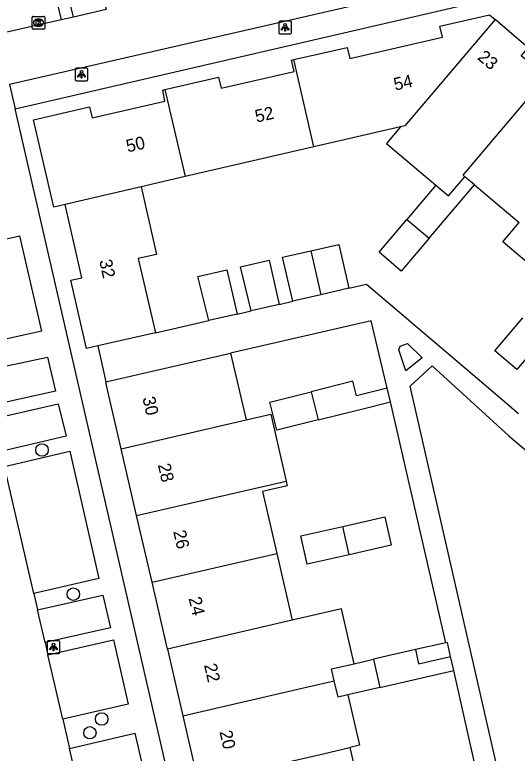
# Model space of a CAD drawing. Extents: x 156414 to 157775, y 382335 to 383765.
# Drawn here: x 156945.6 to 156985.2, y 382800.7 to 382858.9 of the extents above; entities that cross this region are included whole.
import ezdxf

# ---------------------------------------------------------------- set-up
doc = ezdxf.new("R2010")
doc.units = 0
for name, color, linetype in [('IMGEO_Boom', 7, 'Continuous'), ('IMGEO_Kolk', 7, 'Continuous'), ('IMGEO_Lichtpunt', 7, 'Continuous'), ('IMGEO_Pand', 7, 'Continuous'), ('IMGEO_Pand_nummerreeks', 7, 'Continuous'), ('IMGEO_Rijbaan_lokaal_gesloten', 7, 'Continuous'), ('IMGEO_Voetpad_open', 7, 'Continuous')]:
    doc.layers.add(name, color=color, linetype=linetype)

msp = doc.modelspace()

# ---------------------------------------------------------------- linework, layer by layer
at = {"layer": 'IMGEO_Boom'}
for centre in [(156947.786, 382824.562), (156950.25, 382813.2), (156952.488, 382803.354), (156951.559, 382802.272)]:
    msp.add_circle(centre, 0.489, dxfattribs=at)
at = {"layer": 'IMGEO_Kolk'}
for p, q in [((156947.08, 382858.755), (156947.932, 382858.755)), ((156947.005, 382857.829), (156947.005, 382858.681)), ((156947.493, 382858.535), (156947.518, 382858.535)), ((156948.006, 382858.681), (156948.006, 382857.829)), ((156947.932, 382857.755), (156947.08, 382857.755)), ((156947.516, 382857.975), (156947.491, 382857.975))]:
    msp.add_line(p, q, dxfattribs=at)
for points in [[(156947.08, 382858.755), (156947.932, 382858.755)], [(156947.005, 382857.829), (156947.005, 382858.681)], [(156947.326, 382858.455), (156947.449, 382858.455), (156947.449, 382858.304), (156947.579, 382858.455), (156947.743, 382858.455), (156947.597, 382858.304), (156947.75, 382858.055), (156947.598, 382858.055), (156947.513, 382858.219), (156947.449, 382858.152), (156947.449, 382858.055), (156947.326, 382858.055), (156947.326, 382858.455)], [(156948.006, 382858.681), (156948.006, 382857.829)], [(156947.932, 382857.755), (156947.08, 382857.755)]]:
    msp.add_lwpolyline(points, dxfattribs=at)
for centre, start, end in [((156947.082, 382858.679), 91.55205, 178.44795), ((156947.082, 382858.679), 91.55205, 178.44795), ((156947.93, 382858.679), 1.55205, 88.44795), ((156947.93, 382858.679), 1.55205, 88.44795), ((156947.082, 382857.831), 181.55205, 268.44795), ((156947.082, 382857.831), 181.55205, 268.44795), ((156947.93, 382857.831), 271.55205, 358.44795), ((156947.93, 382857.831), 271.55205, 358.44795)]:
    msp.add_arc(centre, 0.0765, start, end, dxfattribs=at)
for centre, major_axis, ratio, start_param, end_param in [((156947.492, 382858.255), (-0.387, 0.002), 0.722429, 4.712389, 7.853982), ((156947.517, 382858.255), (-0.39, 0.002), 0.717154, 1.570796, 4.712389)]:
    msp.add_ellipse(centre, major_axis=major_axis, ratio=ratio, start_param=start_param, end_param=end_param, dxfattribs=at)
at = {"layer": 'IMGEO_Lichtpunt'}
for p, q in [((156966.442, 382858.288), (156966.442, 382857.481)), ((156966.442, 382858.288), (156966.442, 382857.481)), ((156967.344, 382858.383), (156966.536, 382858.383)), ((156967.344, 382858.383), (156966.536, 382858.383)), ((156967.438, 382857.481), (156967.438, 382858.288)), ((156967.438, 382857.481), (156967.438, 382858.288)), ((156966.536, 382857.387), (156967.344, 382857.387)), ((156966.536, 382857.387), (156967.344, 382857.387)), ((156951.306, 382854.677), (156950.498, 382854.677)), ((156951.306, 382854.677), (156950.498, 382854.677)), ((156950.404, 382854.582), (156950.404, 382853.775)), ((156950.404, 382854.582), (156950.404, 382853.775)), ((156951.4, 382853.775), (156951.4, 382854.582)), ((156951.4, 382853.775), (156951.4, 382854.582)), ((156950.498, 382853.681), (156951.306, 382853.681)), ((156950.498, 382853.681), (156951.306, 382853.681)), ((156948.187, 382809.43), (156948.187, 382808.623)), ((156948.187, 382809.43), (156948.187, 382808.623)), ((156949.089, 382809.525), (156948.281, 382809.525)), ((156949.089, 382809.525), (156948.281, 382809.525)), ((156949.183, 382808.623), (156949.183, 382809.43)), ((156949.183, 382808.623), (156949.183, 382809.43)), ((156948.281, 382808.529), (156949.089, 382808.529)), ((156948.281, 382808.529), (156949.089, 382808.529))]:
    msp.add_line(p, q, dxfattribs=at)
for points in [[(156966.816, 382857.952), (156966.855, 382857.924), (156966.667, 382857.662), (156966.629, 382857.689), (156966.816, 382857.952)], [(156966.918, 382857.904), (156966.965, 382857.904), (156966.965, 382857.582), (156966.918, 382857.582), (156966.918, 382857.904)], [(156967.028, 382857.924), (156967.066, 382857.951), (156967.253, 382857.689), (156967.214, 382857.661), (156967.028, 382857.924)], [(156950.778, 382854.246), (156950.817, 382854.218), (156950.629, 382853.956), (156950.591, 382853.983), (156950.778, 382854.246)], [(156950.88, 382854.198), (156950.927, 382854.198), (156950.927, 382853.876), (156950.88, 382853.876), (156950.88, 382854.198)], [(156950.99, 382854.218), (156951.028, 382854.245), (156951.215, 382853.983), (156951.176, 382853.955), (156950.99, 382854.218)], [(156948.561, 382809.094), (156948.6, 382809.066), (156948.412, 382808.804), (156948.374, 382808.831), (156948.561, 382809.094)], [(156948.663, 382809.046), (156948.71, 382809.046), (156948.71, 382808.724), (156948.663, 382808.724), (156948.663, 382809.046)], [(156948.773, 382809.066), (156948.811, 382809.093), (156948.998, 382808.831), (156948.959, 382808.803), (156948.773, 382809.066)]]:
    msp.add_lwpolyline(points, dxfattribs=at)
for centre in [(156966.941, 382858.086), (156950.903, 382854.38), (156948.686, 382809.228)]:
    msp.add_circle(centre, 0.0994, dxfattribs=at)
for centre, start, end in [((156966.536, 382858.288), 90, 180), ((156966.536, 382858.288), 90, 180), ((156967.344, 382858.288), 0, 90), ((156967.344, 382858.288), 0, 90), ((156966.536, 382857.481), 180, 270), ((156966.536, 382857.481), 180, 270), ((156967.344, 382857.481), 270, 0), ((156967.344, 382857.481), 270, 360), ((156950.498, 382854.582), 90, 180), ((156950.498, 382854.582), 90, 180), ((156951.306, 382854.582), 0, 90), ((156951.306, 382854.582), 0, 90), ((156950.498, 382853.775), 180, 270), ((156950.498, 382853.775), 180, 270), ((156951.306, 382853.775), 270, 0), ((156951.306, 382853.775), 270, 360), ((156948.281, 382809.43), 90, 180), ((156948.281, 382809.43), 90, 180), ((156949.089, 382809.43), 0, 90), ((156949.089, 382809.43), 0, 90), ((156948.281, 382808.623), 180, 270), ((156948.281, 382808.623), 180, 270), ((156949.089, 382808.623), 270, 0), ((156949.089, 382808.623), 270, 360)]:
    msp.add_arc(centre, 0.0946, start, end, dxfattribs=at)
at = {"layer": 'IMGEO_Pand'}
for points in [[(156967.628, 382855.34), (156971.842, 382856.31), (156972.044, 382855.433), (156979.341, 382857.111), (156979.127, 382857.99), (156983.045, 382858.875), (156983.491, 382858.497)], [(156983.491, 382858.497), (156976.388, 382850.12), (156976.048, 382850.048)], [(156988.066, 382854.616), (156987.898, 382854.759), (156987.348, 382854.11), (156985.553, 382855.631), (156986.104, 382856.279), (156983.491, 382858.497)], [(156957.472, 382852.987), (156961.687, 382853.969), (156961.891, 382853.092), (156967.647, 382854.413), (156967.439, 382855.296), (156967.628, 382855.34)], [(156969.215, 382848.468), (156967.628, 382855.34)], [(156981.115, 382846.115), (156980.965, 382846.24), (156988.066, 382854.616)], [(156949.599, 382843.912), (156948.719, 382843.711), (156947.125, 382850.592), (156949.713, 382851.207), (156951.532, 382851.619), (156951.731, 382850.742), (156957.476, 382852.062), (156957.307, 382852.948), (156957.472, 382852.987)], [(156957.472, 382852.987), (156959.057, 382846.12)], [(156976.048, 382850.048), (156969.215, 382848.468)], [(156976.048, 382850.048), (156974.937, 382848.74), (156978.826, 382845.436)], [(156969.215, 382848.468), (156959.057, 382846.12)], [(156959.057, 382846.12), (156955.586, 382845.317)], [(156978.826, 382845.436), (156979.82, 382844.591), (156981.115, 382846.115)], [(156981.86, 382845.483), (156981.115, 382846.115)], [(156978.826, 382845.436), (156976.547, 382842.745)], [(156978.289, 382841.269), (156981.86, 382845.483)], [(156981.86, 382845.483), (156985.39, 382842.489)], [(156955.586, 382845.317), (156949.599, 382843.912)], [(156955.586, 382845.317), (156956.804, 382839.989), (156955.371, 382839.661), (156956.739, 382833.806)], [(156952.194, 382832.773), (156951.293, 382832.568), (156950.045, 382837.948), (156950.922, 382838.152), (156949.599, 382843.912)], [(156978.289, 382841.269), (156976.092, 382838.674), (156974.35, 382840.15), (156976.547, 382842.745)], [(156976.547, 382842.745), (156978.289, 382841.269)], [(156990.265, 382838.372), (156988.973, 382836.846), (156984.103, 382840.969), (156985.39, 382842.489)], [(156968.959, 382840.26), (156971.169, 382840.761), (156971.976, 382837.32)], [(156967.556, 382836.301), (156966.745, 382839.759), (156968.959, 382840.26)], [(156968.959, 382840.26), (156969.764, 382836.81)], [(156964.258, 382835.537), (156963.437, 382839.017), (156965.691, 382839.529), (156966.483, 382836.045)], [(156960.931, 382834.78), (156960.078, 382838.238), (156962.344, 382838.763), (156963.156, 382835.286)], [(156971.976, 382837.32), (156969.764, 382836.81)], [(156969.764, 382836.81), (156967.556, 382836.301)], [(156966.483, 382836.045), (156964.258, 382835.537)], [(156963.156, 382835.286), (156960.931, 382834.78)], [(156987.413, 382833.513), (156985.213, 382830.92), (156983.478, 382832.393), (156985.678, 382834.986)], [(156956.739, 382833.806), (156952.194, 382832.773)], [(156952.817, 382829.942), (156962.651, 382832.195)], [(156962.651, 382832.195), (156963.867, 382826.94)], [(156954.027, 382824.657), (156952.901, 382829.535), (156952.817, 382829.942)], [(156974.986, 382829.441), (156972.58, 382828.838), (156972.293, 382829.985), (156968.995, 382829.159)], [(156969.55, 382826.943), (156966.282, 382826.125), (156965.728, 382828.341), (156968.995, 382829.159)], [(156968.995, 382829.159), (156969.55, 382826.943)], [(156975.253, 382828.372), (156974.986, 382829.441)], [(156969.55, 382826.943), (156972.848, 382827.769), (156975.253, 382828.372)], [(156963.867, 382826.94), (156965.816, 382827.389), (156967.03, 382822.118)], [(156954.027, 382824.657), (156963.867, 382826.94)], [(156955.241, 382819.394), (156954.027, 382824.657)], [(156955.241, 382819.394), (156967.03, 382822.118)], [(156967.03, 382822.118), (156967.118, 382821.736), (156965.169, 382821.287), (156966.297, 382816.406)], [(156956.455, 382814.134), (156955.241, 382819.394)], [(156971.486, 382818.545), (156974.803, 382819.29), (156975.304, 382817.056), (156971.987, 382816.311)], [(156971.987, 382816.311), (156968.688, 382815.571), (156968.186, 382817.804), (156971.486, 382818.545)], [(156971.987, 382816.311), (156971.486, 382818.545)], [(156956.455, 382814.134), (156966.297, 382816.406)], [(156966.297, 382816.406), (156967.512, 382811.145)], [(156957.67, 382808.872), (156956.455, 382814.134)], [(156972.382, 382807.717), (156971.383, 382812.039), (156967.512, 382811.145)], [(156967.512, 382811.145), (156957.67, 382808.872)], [(156979.606, 382809.361), (156977.212, 382808.826)], [(156979.99, 382808.294), (156979.738, 382809.391), (156979.606, 382809.361)], [(156957.67, 382808.872), (156958.884, 382803.61)], [(156977.212, 382808.826), (156973.898, 382808.065)], [(156977.212, 382808.826), (156977.467, 382807.715), (156979.866, 382808.265), (156979.99, 382808.294)], [(156980.247, 382807.178), (156979.99, 382808.294)], [(156970.819, 382806.367), (156970.603, 382807.308), (156972.382, 382807.717)], [(156972.382, 382807.717), (156973.898, 382808.065)], [(156973.898, 382808.065), (156974.41, 382805.838)], [(156974.41, 382805.838), (156977.724, 382806.599), (156980.247, 382807.178)], [(156958.884, 382803.61), (156968.727, 382805.884), (156970.819, 382806.367)], [(156971.893, 382805.26), (156971.114, 382805.081), (156970.819, 382806.367)], [(156974.41, 382805.838), (156971.893, 382805.26)], [(156971.893, 382805.26), (156972.812, 382801.286), (156972.048, 382801.109)], [(156958.884, 382803.61), (156960.099, 382798.347)], [(156960.099, 382798.347), (156969.943, 382800.622), (156972.048, 382801.109)], [(156972.048, 382801.109), (156973.04, 382796.781)]]:
    msp.add_lwpolyline(points, dxfattribs=at)
at = {"layer": 'IMGEO_Rijbaan_lokaal_gesloten'}
for points in [[(156981.73, 382861.789), (156980.19, 382861.433), (156978.786, 382861.108), (156976.761, 382860.639), (156945.223, 382853.37)], [(156952.831, 382859.304), (156950.259, 382858.702)], [(156949.295, 382858.468), (156944.29, 382857.344)], [(156950.259, 382858.702), (156949.295, 382858.468)], [(156947.139, 382813.241), (156944.82, 382823.277)], [(156947.139, 382813.241), (156947.417, 382811.976)], [(156948.024, 382809.388), (156947.417, 382811.976)], [(156948.024, 382809.388), (156948.239, 382808.423)], [(156949.427, 382803.35), (156948.239, 382808.423)], [(156949.427, 382803.35), (156949.947, 382801.041)], [(156950.555, 382798.433), (156949.947, 382801.041)]]:
    msp.add_lwpolyline(points, dxfattribs=at)
at = {"layer": 'IMGEO_Voetpad_open'}
for points in [[(156950.259, 382858.702), (156949.085, 382863.532), (156951.668, 382864.121), (156952.831, 382859.304)], [(156944.66, 382862.523), (156948.126, 382863.313), (156949.295, 382858.468)], [(156945.662, 382851.459), (156983.836, 382860.322), (156988.027, 382861.266)], [(156945.223, 382853.37), (156945.662, 382851.459)], [(156976.601, 382717.276), (156968.984, 382750), (156966.822, 382759.288), (156945.662, 382851.459)], [(156940.931, 382840.306), (156946.021, 382841.454), (156947.737, 382833.938), (156942.646, 382832.797)], [(156971.976, 382837.32), (156973.36, 382837.639), (156982.269, 382830.081), (156985.349, 382827.439)], [(156966.483, 382836.045), (156967.556, 382836.301)], [(156963.156, 382835.286), (156964.258, 382835.537)], [(156956.739, 382833.806), (156960.931, 382834.78)], [(156974.986, 382829.441), (156973.725, 382834.757), (156962.651, 382832.195)], [(156952.194, 382832.773), (156952.817, 382829.942)], [(156976.459, 382830.808), (156975.905, 382832.456), (156976.017, 382832.745), (156976.595, 382832.967), (156977.758, 382831.84), (156976.459, 382830.808)], [(156943.112, 382830.796), (156948.214, 382831.89), (156948.839, 382829.202), (156943.748, 382828.064)], [(156990.34, 382772.645), (156990.047, 382772.657), (156989.794, 382772.985), (156986.917, 382785.266), (156976.806, 382829.603), (156978.54, 382831.194), (156984.584, 382825.687), (157014.027, 382800.749), (157000.04, 382784.357), (156990.34, 382772.645)], [(156943.982, 382827.057), (156949.069, 382828.214), (156949.694, 382825.649), (156944.552, 382824.438)], [(156979.606, 382809.361), (156975.253, 382828.372)], [(156944.82, 382823.277), (156949.979, 382824.473), (156952.261, 382814.432), (156947.139, 382813.241)], [(156947.417, 382811.976), (156952.583, 382813.117), (156953.194, 382810.536), (156948.024, 382809.388)], [(156948.239, 382808.423), (156953.42, 382809.61), (156954.57, 382804.521), (156949.427, 382803.35)], [(156982.11, 382798.858), (156980.247, 382807.178)], [(156949.947, 382801.041), (156955.113, 382802.231), (156955.71, 382799.642), (156950.555, 382798.433)]]:
    msp.add_lwpolyline(points, dxfattribs=at)

# ---------------------------------------------------------------- texts
at = {"layer": 'IMGEO_Pand_nummerreeks'}
for s, rotation, p in [('23', 319.6695, (156982.044, 382855.422)), ('54', 12.94979, (156975.622, 382852.89)), ('52', 12.92047, (156964.695, 382850.37)), ('50', 12.94497, (156954.536, 382848.021)), ('32', 282.63351, (156952.286, 382839.484)), ('30', 282.89113, (156955.695, 382828.664)), ('28', 282.99554, (156956.905, 382823.395)), ('26', 282.99555, (156958.118, 382818.136)), ('24', 282.99555, (156959.332, 382812.875)), ('22', 282.99447, (156960.545, 382807.616)), ('20', 282.99447, (156961.762, 382802.348))]:
    msp.add_text(s, height=1, rotation=rotation, dxfattribs=at).set_placement(p)

doc.saveas('drawing.dxf')
